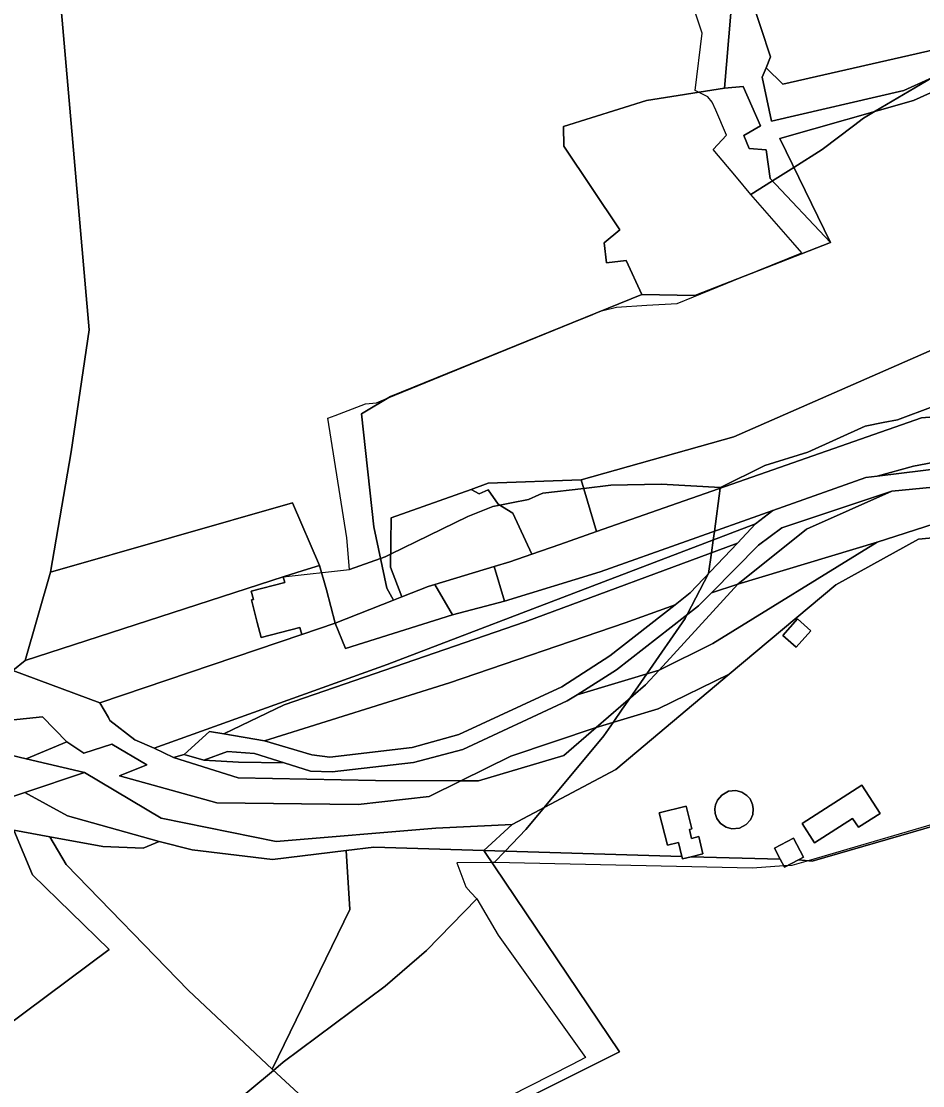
# Model space of a CAD drawing. Extents: x -477304 to -465429, y -1159113 to -1149210.
# Drawn here: x -469195.4 to -468981.9, y -1153269.8 to -1153017.5 of the extents above; entities that cross this region are included whole.
import ezdxf

# ---------------------------------------------------------------- set-up
doc = ezdxf.new("R2010")
doc.units = 0
for name, color, linetype in [('BPEJ_s', 7, 'Continuous'), ('ostatni_s', 7, 'Continuous'), ('PUPFL_s', 7, 'Continuous'), ('trav_porost_s', 7, 'Continuous'), ('voda_s', 7, 'Continuous'), ('zahrada_s', 7, 'Continuous')]:
    doc.layers.add(name, color=color, linetype=linetype)

msp = doc.modelspace()

# ---------------------------------------------------------------- linework, layer by layer
at = {"layer": 'BPEJ_s'}
for points in [[(-469197.46, -1153171.3), (-469194.55, -1153168.99), (-469133.41, -1153149.13), (-469117.73, -1153147.42), (-469118.34, -1153139.91), (-469122.87, -1153111.54), (-469121.1, -1153110.86), (-469113.89, -1153108.1), (-469111.34, -1153107.89), (-469110.23, -1153107.43), (-469108.74, -1153106.82), (-469088.77, -1153098.66), (-469064.95, -1153088.93), (-469060.63, -1153087.16), (-469057.9, -1153086.04), (-469057.74, -1153086), (-469054.5, -1153085.19), (-469047.28, -1153084.77), (-469040.08, -1153084.35), (-469024.62, -1153078.07), (-469010.6, -1153072.37), (-469012.72, -1153069.92), (-469022.61, -1153058.48), (-469026.03, -1153054.43), (-469031.59, -1153047.86), (-469028.41, -1153044.47), (-469030.97, -1153038.56), (-469031.81, -1153036.62), (-469032.87, -1153035.35), (-469035.01, -1153034.28), (-469035.84, -1153033.87), (-469034.14, -1153020.29), (-469040.08, -1153002.26)], [(-468951.05, -1153015.44), (-468959.29, -1153019.65), (-468970.51, -1153025.38), (-468979.81, -1153030.88), (-468993.16, -1153038.79), (-468995.96, -1153040.44), (-468998.29, -1153042.21), (-469005.72, -1153047.86), (-469012.45, -1153052.09), (-469017.5, -1153055.27), (-469022.61, -1153058.48), (-469026.03, -1153054.43), (-469031.59, -1153047.86), (-469028.41, -1153044.47), (-469030.97, -1153038.56), (-469031.81, -1153036.62), (-469032.87, -1153035.35), (-469035.01, -1153034.28), (-469035.84, -1153033.87), (-469034.14, -1153020.29), (-469040.08, -1153002.26)], [(-469089.71, -1153134.82), (-469098.95, -1153139.34), (-469107.97, -1153143.76), (-469109.22, -1153144.37), (-469110.37, -1153144.78), (-469117.73, -1153147.42), (-469118.34, -1153139.91), (-469122.87, -1153111.54), (-469121.1, -1153110.86), (-469113.89, -1153108.1), (-469111.34, -1153107.89), (-469110.23, -1153107.43), (-469108.74, -1153106.82), (-469088.77, -1153098.66), (-469064.95, -1153088.93), (-469060.63, -1153087.16), (-469057.9, -1153086.04), (-469057.74, -1153086), (-469054.5, -1153085.19), (-469047.28, -1153084.77), (-469040.08, -1153084.35), (-469024.62, -1153078.07), (-469010.6, -1153072.37), (-469012.72, -1153069.92), (-469022.61, -1153058.48), (-469017.5, -1153055.27), (-469012.45, -1153052.09), (-469005.72, -1153047.86), (-468998.29, -1153042.21), (-468995.96, -1153040.44), (-468993.16, -1153038.79), (-468979.81, -1153030.88)], [(-468979.42, -1153108.74), (-468987.9, -1153111.92), (-468991.32, -1153112.58), (-468995.54, -1153113.4), (-469009.11, -1153119.55), (-469019.29, -1153122.73), (-469029.86, -1153127.98), (-469043.9, -1153127.19), (-469055.77, -1153127.4), (-469062.23, -1153128.17), (-469071.89, -1153129.31), (-469072.83, -1153129.72), (-469075.29, -1153130.79), (-469079.31, -1153131.6), (-469082.1, -1153132.16), (-469083.77, -1153132.49), (-469089.71, -1153134.82)], [(-469053.1, -1153180.49), (-469051.39, -1153178.04), (-469047.28, -1153172.12), (-469038.17, -1153159), (-469037.7, -1153158.1), (-469032.65, -1153148.37), (-469031.97, -1153143.42), (-469031.56, -1153140.41), (-469031.28, -1153138.36), (-469029.88, -1153128.14), (-469029.86, -1153127.98), (-469019.29, -1153122.73), (-469009.11, -1153119.55), (-468995.54, -1153113.4), (-468991.32, -1153112.58), (-468987.9, -1153111.92), (-468979.42, -1153108.74)], [(-469197.46, -1153171.3), (-469194.55, -1153168.99), (-469133.41, -1153149.13), (-469117.73, -1153147.42), (-469110.37, -1153144.78), (-469109.22, -1153144.37), (-469107.97, -1153143.76), (-469098.95, -1153139.34), (-469089.71, -1153134.82), (-469083.77, -1153132.49), (-469082.1, -1153132.16), (-469079.31, -1153131.6), (-469075.29, -1153130.79), (-469072.83, -1153129.72), (-469071.89, -1153129.31), (-469062.23, -1153128.17), (-469055.77, -1153127.4), (-469043.9, -1153127.19), (-469029.86, -1153127.98)], [(-469029.86, -1153127.98), (-469029.88, -1153128.14), (-469031.28, -1153138.36), (-469031.56, -1153140.41), (-469031.97, -1153143.42), (-469032.65, -1153148.37), (-469037.7, -1153158.1), (-469038.17, -1153159), (-469047.28, -1153172.12), (-469051.39, -1153178.04), (-469053.1, -1153180.49), (-469055.29, -1153183.64), (-469057.47, -1153186.79), (-469071.58, -1153203.81), (-469073.89, -1153206.6), (-469075.92, -1153209.06), (-469080.87, -1153214.18), (-469083.44, -1153216.83), (-469083.96, -1153216.83), (-469092.25, -1153216.9), (-469090.13, -1153222.63), (-469088.93, -1153223.95), (-469087.55, -1153225.48), (-469099.46, -1153237.69), (-469109.22, -1153246.17), (-469133.4, -1153264.2), (-469135.71, -1153266.13), (-469147.4, -1153275.87)], [(-468953.02, -1153200.03), (-469009.08, -1153216.42), (-469012.93, -1153217.54), (-469014.05, -1153217.62), (-469014.85, -1153217.67), (-469022.26, -1153218.18), (-469083.44, -1153216.83), (-469080.87, -1153214.18), (-469075.92, -1153209.06), (-469073.89, -1153206.6), (-469071.58, -1153203.81), (-469057.47, -1153186.79), (-469055.29, -1153183.64), (-469053.1, -1153180.49)], [(-468953.02, -1153200.03), (-469009.08, -1153216.42), (-469012.93, -1153217.54), (-469014.05, -1153217.62), (-469014.85, -1153217.67), (-469022.26, -1153218.18), (-469083.44, -1153216.83), (-469083.96, -1153216.83), (-469092.25, -1153216.9), (-469090.13, -1153222.63), (-469088.93, -1153223.95), (-469087.55, -1153225.48), (-469082.5, -1153234.08), (-469061.78, -1153263.08), (-469065.11, -1153264.84), (-469113.95, -1153289.63)], [(-469202.12, -1153311.71), (-469195.33, -1153308.32), (-469176.01, -1153295.3), (-469147.4, -1153275.87), (-469135.71, -1153266.13), (-469133.4, -1153264.2), (-469109.22, -1153246.17), (-469099.46, -1153237.69), (-469087.55, -1153225.48), (-469082.5, -1153234.08), (-469061.78, -1153263.08), (-469065.11, -1153264.84), (-469113.95, -1153289.63), (-469112.61, -1153291.21), (-469154.67, -1153344.48), (-469167.57, -1153357.94), (-469173.15, -1153364.1), (-469198.34, -1153379.4)]]:
    msp.add_lwpolyline(points, dxfattribs=at)
at = {"layer": 'ostatni_s'}
for points in [[(-468965.3, -1153120.02), (-468969.52, -1153120.36), (-468974.59, -1153121.06), (-468984.12, -1153122.92), (-468992.69, -1153125.26), (-468995.41, -1153125.63), (-469017.45, -1153133.45), (-469058.31, -1153147.95), (-469081.01, -1153154.89), (-469083.42, -1153146.69), (-469079.72, -1153145.57), (-469074.52, -1153143.77), (-469067.9, -1153141.47), (-469059.21, -1153138.42), (-468982.2, -1153111.42), (-468977.31, -1153111.08), (-468958.56, -1153109.77), (-468952.98, -1153121.53), (-468961.33, -1153121.39)], [(-468961.33, -1153121.39), (-468992.69, -1153125.26), (-468984.12, -1153122.92), (-468974.59, -1153121.06), (-468969.52, -1153120.36), (-468965.3, -1153120.02)], [(-469105.34, -1153153.89), (-469108.02, -1153146.86), (-469107.85, -1153135.18), (-469088.92, -1153128.4), (-469087.02, -1153129.44), (-469084.84, -1153128.5), (-469082.51, -1153131.91), (-469079, -1153134.05), (-469074.52, -1153143.77), (-469079.72, -1153145.57), (-469083.42, -1153146.69), (-469097.46, -1153150.92), (-469099.1, -1153151.42)], [(-469133.41, -1153149.13), (-469194.55, -1153168.99), (-469188.55, -1153148.02), (-469131.2, -1153131.6), (-469124.83, -1153146.47), (-469128.7, -1153147.6)], [(-469021.52, -1153136.58), (-469057.54, -1153150.31), (-469108.82, -1153169.9), (-469163.96, -1153189.71), (-469168.53, -1153187.79), (-469174.5, -1153183.18), (-469174.83, -1153182.49), (-469176.88, -1153179.01), (-469129.01, -1153162.8), (-469121.09, -1153160.12), (-469118.65, -1153166.16), (-469093.29, -1153158.17), (-469081.01, -1153154.89), (-469058.31, -1153147.95), (-469017.45, -1153133.45)], [(-469025.82, -1153141.13), (-469076.06, -1153159.79), (-469133.22, -1153179.5), (-469147.49, -1153186.38), (-469150.87, -1153185.8), (-469156.9, -1153191.22), (-469159.4, -1153191.97), (-469163.96, -1153189.71), (-469108.82, -1153169.9), (-469057.54, -1153150.31), (-469021.52, -1153136.58)], [(-469140.91, -1153154.62), (-469140.47, -1153154.51), (-469140.97, -1153152.52), (-469133.06, -1153150.51), (-469133.41, -1153149.13), (-469128.7, -1153147.6), (-469124.83, -1153146.47), (-469123.19, -1153152.23), (-469121.09, -1153160.12), (-469129.01, -1153162.8), (-469129.44, -1153161.14), (-469138.65, -1153163.48), (-469139.54, -1153159.99)], [(-469083.42, -1153146.69), (-469081.01, -1153154.89), (-469093.29, -1153158.17), (-469097.46, -1153150.92)], [(-469105.34, -1153153.89), (-469099.1, -1153151.42), (-469097.46, -1153150.92), (-469093.29, -1153158.17), (-469118.65, -1153166.16), (-469121.09, -1153160.12), (-469107.27, -1153154.65)], [(-469011.63, -1153159.13), (-469008.45, -1153161.91), (-469011.89, -1153165.84), (-469015.07, -1153163.06)], [(-469011.89, -1153165.84), (-469008.45, -1153161.91), (-469011.63, -1153159.13), (-469015.07, -1153163.06)], [(-469154.95, -1153213.88), (-469162.8, -1153211.86), (-469184.51, -1153205.77), (-469194.61, -1153200.24), (-469180.44, -1153195.51), (-469162.32, -1153206.33), (-469135.07, -1153211.89), (-469097.23, -1153208.69), (-469079.18, -1153207.84), (-469085.85, -1153214.03), (-469111.96, -1153213.21), (-469118.53, -1153214.01), (-469135.94, -1153216.17)], [(-469023.75, -1153207.85), (-469025.34, -1153208.72), (-469027.12, -1153208.87), (-469028.48, -1153208.5), (-469029.8, -1153207.61), (-469030.66, -1153206.45), (-469031.09, -1153205.2), (-469031.17, -1153204.12), (-469031.04, -1153203.16), (-469030.54, -1153202.06), (-469029.52, -1153200.86), (-469027.94, -1153199.97), (-469026.17, -1153199.82), (-469024.74, -1153200.2), (-469023.56, -1153200.96), (-469022.82, -1153201.77), (-469022.24, -1153203.1), (-469022.07, -1153204.16), (-469022.21, -1153205.45), (-469022.72, -1153206.71)], [(-469029.52, -1153200.86), (-469030.54, -1153202.06), (-469031.04, -1153203.16), (-469031.17, -1153204.12), (-469031.09, -1153205.2), (-469030.66, -1153206.45), (-469029.8, -1153207.61), (-469028.48, -1153208.5), (-469027.12, -1153208.87), (-469025.34, -1153208.72), (-469023.75, -1153207.85), (-469022.72, -1153206.71), (-469022.21, -1153205.45), (-469022.07, -1153204.16), (-469022.24, -1153203.1), (-469022.82, -1153201.77), (-469023.56, -1153200.96), (-469024.74, -1153200.2), (-469026.17, -1153199.82), (-469027.94, -1153199.97)], [(-468996.33, -1153198.51), (-468992.04, -1153205.2), (-468997.18, -1153208.49), (-468998.53, -1153206.39), (-469007.53, -1153212.17), (-469010.48, -1153207.57)], [(-468996.33, -1153198.51), (-469010.48, -1153207.57), (-469007.53, -1153212.17), (-468998.53, -1153206.39), (-468997.18, -1153208.49), (-468992.04, -1153205.2)], [(-469200.37, -1153202.16), (-469194.61, -1153200.24), (-469184.51, -1153205.77), (-469162.8, -1153211.86), (-469166.6, -1153213.45), (-469176.15, -1153213.03), (-469188.71, -1153210.75), (-469197.24, -1153209.21), (-469203.12, -1153210.21), (-469211.15, -1153214.88), (-469220.9, -1153222.26), (-469245.3, -1153244.06), (-469251.08, -1153248.04), (-469258.76, -1153250.67), (-469262.11, -1153251.82), (-469255.07, -1153245.46), (-469221.28, -1153214.93)], [(-469038.97, -1153215.4), (-469039.79, -1153212.11), (-469042.41, -1153212.76), (-469044.32, -1153205.11), (-469037.93, -1153203.53), (-469036.6, -1153208.88), (-469037.19, -1153209.03), (-469036.66, -1153211.16), (-469034.99, -1153210.71), (-469033.98, -1153214.78), (-469036.74, -1153215.47), (-469038.83, -1153215.99)], [(-469017.07, -1153213.44), (-469012.55, -1153211.07), (-469010.18, -1153215.59), (-469011.38, -1153216.22), (-469014.7, -1153217.96), (-469015.68, -1153216.09)]]:
    msp.add_lwpolyline(points, close=True, dxfattribs=at)
for points in [[(-468960.66, -1153126.09), (-468989.21, -1153128.8), (-469015.33, -1153137.55), (-469020.86, -1153141.63), (-469032, -1153152.94), (-469035.04, -1153156.02), (-469054.48, -1153171.2), (-469063.81, -1153177.09), (-469066.13, -1153178.56), (-469090.89, -1153190.03), (-469102.57, -1153193.18), (-469121.79, -1153195.39), (-469126.96, -1153195.17), (-469133.16, -1153193.22), (-469140.19, -1153191.01), (-469146.58, -1153190.55), (-469152.2, -1153192.56), (-469156.9, -1153191.22), (-469150.87, -1153185.8), (-469147.49, -1153186.38), (-469137.87, -1153188.04), (-469126.64, -1153191.35), (-469122.36, -1153191.9), (-469102.84, -1153189.58), (-469091.78, -1153186.54), (-469067.42, -1153175.2), (-469056.04, -1153167.9), (-469040.6, -1153155.78), (-469037, -1153152.95), (-469025.82, -1153141.13), (-469021.52, -1153136.58), (-469017.45, -1153133.45), (-468995.41, -1153125.63), (-468992.69, -1153125.26), (-468961.33, -1153121.39)], [(-468957.67, -1153201.91), (-469008.11, -1153216.5), (-469011.38, -1153216.22), (-469010.18, -1153215.59), (-469012.55, -1153211.07), (-469017.07, -1153213.44), (-469015.68, -1153216.09), (-469036.74, -1153215.47), (-469033.98, -1153214.78), (-469034.99, -1153210.71), (-469036.66, -1153211.16), (-469037.19, -1153209.03), (-469036.6, -1153208.88), (-469037.93, -1153203.53), (-469044.32, -1153205.11), (-469042.41, -1153212.76), (-469039.79, -1153212.11), (-469038.97, -1153215.4), (-469085.85, -1153214.03), (-469079.18, -1153207.84), (-469054.63, -1153194.84), (-469027.77, -1153172.24), (-469002.53, -1153151.01), (-468982.94, -1153140.18), (-468968.55, -1153138.86)], [(-469197.9, -1153191.43), (-469194.29, -1153192.27), (-469180.44, -1153195.51), (-469194.61, -1153200.24), (-469200.37, -1153202.16)]]:
    msp.add_lwpolyline(points, dxfattribs=at)
at = {"layer": 'PUPFL_s'}
for points in [[(-468929.26, -1152769.58), (-468999.13, -1152839.09), (-469052.31, -1152882.91), (-469141.13, -1152949.3), (-469162.03, -1152958.43), (-469188.67, -1152983.58), (-469179.34, -1153090.6), (-469183.67, -1153119.52), (-469188.55, -1153148.02), (-469194.55, -1153168.99), (-469197.46, -1153171.3)], [(-469027.39, -1153015.57), (-469028.92, -1153033.33), (-469047.35, -1153036.2), (-469067.02, -1153042.41), (-469066.93, -1153047.08), (-469053.68, -1153066.9), (-469057.35, -1153069.96), (-469056.81, -1153074.72), (-469052.2, -1153074.15), (-469048.48, -1153082.25), (-469107.97, -1153106.36), (-469114.84, -1153110.5), (-469111.97, -1153137.25), (-469108.87, -1153151.85), (-469107.27, -1153154.65), (-469121.09, -1153160.12), (-469123.19, -1153152.23), (-469124.83, -1153146.47), (-469131.2, -1153131.6), (-469188.55, -1153148.02), (-469183.67, -1153119.52), (-469179.34, -1153090.6), (-469188.67, -1152983.58)], [(-468949.5, -1152996.62), (-468947.57, -1153019.72), (-468984.11, -1153036.2), (-469015.77, -1153045.24), (-469003.81, -1153069.91), (-469018.03, -1153054.7), (-469019.01, -1153047.92), (-469023.06, -1153047.64), (-469024.31, -1153044.53), (-469020.36, -1153042.27), (-469024.45, -1153032.9), (-469028.92, -1153033.33), (-469027.39, -1153015.57)], [(-469027.11, -1152997.96), (-469017.96, -1153025.89), (-469019.03, -1153028.47), (-469019.96, -1153030.69), (-469017.74, -1153041.1), (-468986.42, -1153033.89), (-468950.91, -1153017.74), (-468952.11, -1152997.92)], [(-468965.65, -1153089.21), (-469026.66, -1153115.99), (-469062.82, -1153126.18), (-469084.86, -1153126.94), (-469088.92, -1153128.4), (-469107.85, -1153135.18), (-469108.02, -1153146.86), (-469105.34, -1153153.89), (-469107.27, -1153154.65), (-469108.87, -1153151.85), (-469111.97, -1153137.25), (-469114.84, -1153110.5), (-469107.97, -1153106.36), (-469048.48, -1153082.25), (-469035.91, -1153082.49), (-469003.81, -1153069.91), (-469015.77, -1153045.24), (-468984.11, -1153036.2), (-468947.57, -1153019.72)], [(-469112.61, -1153291.21), (-469053.77, -1153261.69), (-469085.85, -1153214.03), (-469038.97, -1153215.4), (-469038.83, -1153215.99), (-469036.74, -1153215.47), (-469015.68, -1153216.09), (-469014.7, -1153217.96), (-469011.38, -1153216.22), (-469008.11, -1153216.5), (-468957.67, -1153201.91), (-468915.81, -1153185), (-468854.29, -1153166.09), (-468814.38, -1153161.79), (-468738.11, -1153132.4), (-468686.63, -1153115.95)]]:
    msp.add_lwpolyline(points, dxfattribs=at)
for points in [[(-468986.42, -1153033.89), (-469017.74, -1153041.1), (-469019.96, -1153030.69), (-469019.03, -1153028.47), (-469015.04, -1153032.34), (-468950.91, -1153017.74)], [(-469052.2, -1153074.15), (-469056.81, -1153074.72), (-469057.35, -1153069.96), (-469053.68, -1153066.9), (-469066.93, -1153047.08), (-469067.02, -1153042.41), (-469047.35, -1153036.2), (-469028.92, -1153033.33), (-469024.45, -1153032.9), (-469020.36, -1153042.27), (-469024.31, -1153044.53), (-469023.06, -1153047.64), (-469019.01, -1153047.92), (-469018.03, -1153054.7), (-469003.81, -1153069.91), (-469035.91, -1153082.49), (-469048.48, -1153082.25)], [(-469085.85, -1153214.03), (-469053.77, -1153261.69), (-469112.61, -1153291.21), (-469116.71, -1153286.4), (-469127.7, -1153273.48), (-469136.06, -1153265.81), (-469117.63, -1153227.95), (-469118.53, -1153214.01), (-469111.96, -1153213.21)]]:
    msp.add_lwpolyline(points, close=True, dxfattribs=at)
at = {"layer": 'trav_porost_s'}
for points in [[(-468970.19, -1152950.99), (-468966.49, -1152964.01), (-468965.03, -1152975.27), (-468967.38, -1152978.66), (-468964.35, -1152991.51), (-468952.11, -1152997.92), (-468950.91, -1153017.74), (-469015.04, -1153032.34), (-469019.03, -1153028.47), (-469017.96, -1153025.89), (-469027.11, -1152997.96), (-469031.02, -1152992.78), (-469047.3, -1152987.84), (-469050.41, -1152982.99), (-469045.11, -1152929.14), (-468997.15, -1152909.18), (-468985.72, -1152925.8), (-468978.74, -1152933.66)], [(-469062.82, -1153126.18), (-469026.66, -1153115.99), (-468965.65, -1153089.21), (-468977.31, -1153111.08), (-468982.2, -1153111.42), (-469059.21, -1153138.42)], [(-469084.84, -1153128.5), (-469087.02, -1153129.44), (-469088.92, -1153128.4), (-469084.86, -1153126.94), (-469062.82, -1153126.18), (-469059.21, -1153138.42), (-469067.9, -1153141.47), (-469074.52, -1153143.77), (-469079, -1153134.05), (-469082.51, -1153131.91)], [(-469020.86, -1153141.63), (-469015.33, -1153137.55), (-468989.21, -1153128.8), (-469009.48, -1153137.84), (-469025.71, -1153150.86), (-469032, -1153152.94)], [(-469137.87, -1153188.04), (-469147.49, -1153186.38), (-469133.22, -1153179.5), (-469076.06, -1153159.79), (-469025.82, -1153141.13), (-469037, -1153152.95), (-469040.6, -1153155.78), (-469052.4, -1153160.02), (-469094, -1153174.25)], [(-469035.04, -1153156.02), (-469032, -1153152.94), (-469025.71, -1153150.86), (-469044.38, -1153171.25), (-469063.81, -1153177.09), (-469054.48, -1153171.2)], [(-469137.87, -1153188.04), (-469094, -1153174.25), (-469052.4, -1153160.02), (-469040.6, -1153155.78), (-469056.04, -1153167.9), (-469067.42, -1153175.2), (-469091.78, -1153186.54), (-469102.84, -1153189.58), (-469122.36, -1153191.9), (-469126.64, -1153191.35)], [(-469126.96, -1153195.17), (-469121.79, -1153195.39), (-469102.57, -1153193.18), (-469090.89, -1153190.03), (-469066.13, -1153178.56), (-469063.81, -1153177.09), (-469044.38, -1153171.25), (-469047.57, -1153174.74), (-469059.29, -1153184.85), (-469079.53, -1153191.64), (-469091.33, -1153197.51), (-469111.56, -1153197.39), (-469144.11, -1153196.77), (-469159.4, -1153191.97), (-469156.9, -1153191.22), (-469152.2, -1153192.56), (-469144.02, -1153193.07), (-469133.16, -1153193.22)], [(-469059.29, -1153184.85), (-469066.94, -1153191.45), (-469087.13, -1153197.53), (-469091.33, -1153197.51), (-469079.53, -1153191.64)], [(-469152.2, -1153192.56), (-469146.58, -1153190.55), (-469140.19, -1153191.01), (-469133.16, -1153193.22), (-469144.02, -1153193.07)], [(-469245.3, -1153244.06), (-469220.9, -1153222.26), (-469211.15, -1153214.88), (-469203.12, -1153210.21), (-469197.24, -1153209.21), (-469192.77, -1153219.75), (-469174.64, -1153237.43), (-469229.11, -1153278.08), (-469236.38, -1153274.49), (-469252.81, -1153259.66), (-469258.76, -1153250.67), (-469251.08, -1153248.04)], [(-469135.94, -1153216.17), (-469118.53, -1153214.01), (-469117.63, -1153227.95), (-469136.06, -1153265.81), (-469155.87, -1153247.17), (-469184.79, -1153217.31), (-469188.71, -1153210.75), (-469176.15, -1153213.03), (-469166.6, -1153213.45), (-469162.8, -1153211.86), (-469154.95, -1153213.88)]]:
    msp.add_lwpolyline(points, close=True, dxfattribs=at)
msp.add_lwpolyline([(-469229.11, -1153278.08), (-469174.64, -1153237.43), (-469192.77, -1153219.75), (-469197.24, -1153209.21), (-469188.71, -1153210.75), (-469184.79, -1153217.31), (-469155.87, -1153247.17), (-469136.06, -1153265.81), (-469127.7, -1153273.48), (-469116.71, -1153286.4), (-469143.5, -1153322.36), (-469154.67, -1153344.48), (-469167.57, -1153357.94), (-469196.28, -1153323.98)], dxfattribs=at)
at = {"layer": 'voda_s'}
for points in [[(-469009.48, -1153137.84), (-468989.21, -1153128.8), (-468960.66, -1153126.09), (-468932.99, -1153135.46), (-468920.93, -1153140.87), (-468953.93, -1153135.54), (-468979.25, -1153136.61), (-468992.74, -1153140.93), (-469025.71, -1153150.86)], [(-468992.74, -1153140.93), (-469031.68, -1153164.93), (-469044.38, -1153171.25), (-469025.71, -1153150.86)], [(-469091.33, -1153197.51), (-469087.13, -1153197.53), (-469066.94, -1153191.45), (-469059.29, -1153184.85), (-469044.58, -1153180.42), (-469027.77, -1153172.24), (-469054.63, -1153194.84), (-469079.18, -1153207.84), (-469097.23, -1153208.69), (-469135.07, -1153211.89), (-469162.32, -1153206.33), (-469180.44, -1153195.51), (-469194.29, -1153192.27), (-469184.63, -1153188.27), (-469180.61, -1153190.93), (-469174.03, -1153188.8), (-469165.73, -1153193.72), (-469172.17, -1153196.31), (-469149.11, -1153202.7), (-469115.68, -1153203.1), (-469098.87, -1153201.23)], [(-469197.9, -1153191.43), (-469198.82, -1153188.6), (-469211.68, -1153190.03), (-469231.32, -1153205.94), (-469228.76, -1153197.11), (-469209.82, -1153187.6), (-469197.99, -1153183.08), (-469190.41, -1153182.35), (-469184.63, -1153188.27), (-469194.29, -1153192.27)]]:
    msp.add_lwpolyline(points, close=True, dxfattribs=at)
for points in [[(-468968.55, -1153138.86), (-468982.94, -1153140.18), (-469002.53, -1153151.01), (-469027.77, -1153172.24), (-469044.58, -1153180.42), (-469059.29, -1153184.85), (-469047.57, -1153174.74), (-469044.38, -1153171.25), (-469031.68, -1153164.93), (-468992.74, -1153140.93), (-468979.25, -1153136.61)], [(-469197.46, -1153171.3), (-469176.88, -1153179.01), (-469174.83, -1153182.49), (-469174.5, -1153183.18), (-469168.53, -1153187.79), (-469163.96, -1153189.71), (-469159.4, -1153191.97), (-469144.11, -1153196.77), (-469111.56, -1153197.39), (-469091.33, -1153197.51), (-469098.87, -1153201.23), (-469115.68, -1153203.1), (-469149.11, -1153202.7), (-469172.17, -1153196.31), (-469165.73, -1153193.72), (-469174.03, -1153188.8), (-469180.61, -1153190.93)], [(-469180.61, -1153190.93), (-469184.63, -1153188.27), (-469190.41, -1153182.35), (-469197.99, -1153183.08)]]:
    msp.add_lwpolyline(points, dxfattribs=at)
at = {"layer": 'zahrada_s'}
msp.add_lwpolyline([(-469140.97, -1153152.52), (-469140.47, -1153154.51), (-469140.91, -1153154.62), (-469139.54, -1153159.99), (-469138.65, -1153163.48), (-469129.44, -1153161.14), (-469129.01, -1153162.8), (-469176.88, -1153179.01), (-469197.46, -1153171.3), (-469194.55, -1153168.99), (-469133.41, -1153149.13), (-469133.06, -1153150.51)], close=True, dxfattribs=at)

doc.saveas('drawing.dxf')
